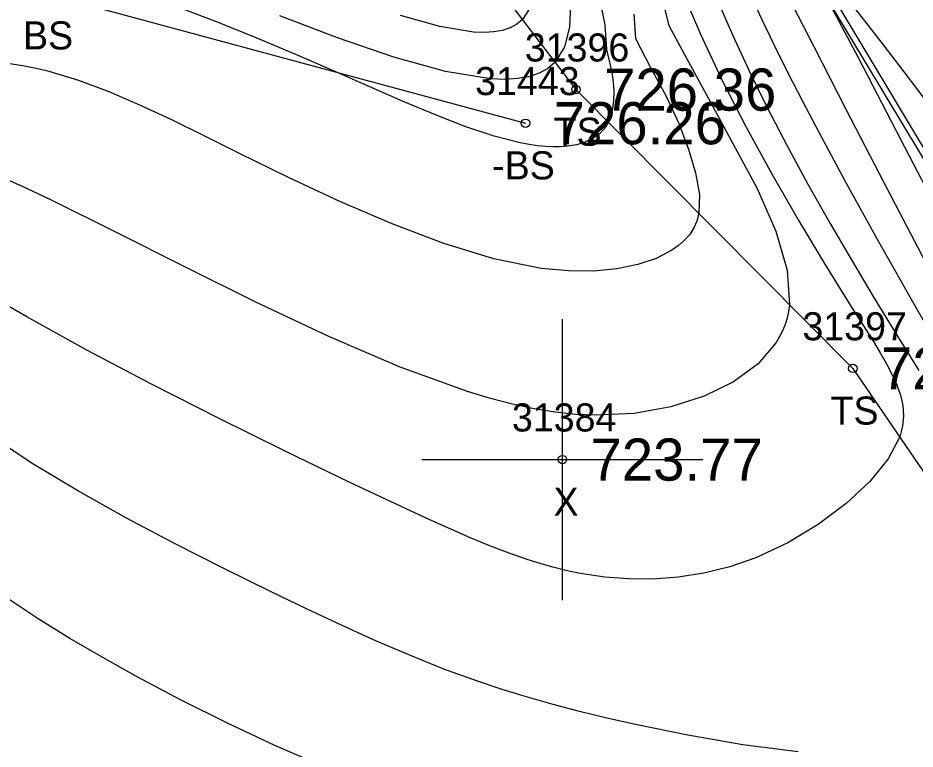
# Model space of a CAD drawing. Extents: x 1376587 to 1378239, y 1000335 to 1003031.
# Drawn here: x 1377056.19 to 1377088.12, y 1002057.79 to 1002083.81 of the extents above; entities that cross this region are included whole.
import ezdxf

# ---------------------------------------------------------------- set-up
doc = ezdxf.new("R2010")
doc.units = 0
for name, color, linetype in [('RD_DTM_BkLn2', 7, 'Continuous'), ('RD_DTM_BkLn_txCode', 7, 'Continuous'), ('RD_DTM_Major1', 7, 'Continuous'), ('RD_DTM_Minor1', 7, 'Continuous'), ('RD_EX_H2O', 7, 'Continuous'), ('RD_EX_Misc', 7, 'Continuous'), ('RD_EX_Misc_txCode', 7, 'Continuous'), ('RD_EX_TX_Misc_ELEV', 7, 'Continuous'), ('RD_SMD_Locator', 7, 'Continuous')]:
    doc.layers.add(name, color=color, linetype=linetype)

msp = doc.modelspace()

# ---------------------------------------------------------------- linework, layer by layer
at = {"layer": 'RD_DTM_BkLn2'}
for points in [[(1376931.277, 1002334.72), (1376930.538, 1002327.778), (1376948.096, 1002284.738), (1376977.707, 1002235.156), (1376998.585, 1002198.065), (1377023.427, 1002151.701), (1377053.922, 1002110.488), (1377069.919, 1002089.279), (1377076.048, 1002081.264), (1377085.906, 1002071.338), (1377113.825, 1002030.519), (1377124.485, 1002013.092), (1377135.759, 1001990.148)], [(1376935.374, 1002334.231), (1376953.076, 1002295.685), (1376977.004, 1002261.504), (1376998.814, 1002228.831), (1377019.729, 1002192.044), (1377041.392, 1002156.493), (1377062.715, 1002120.197), (1377083.309, 1002087.295), (1377105.033, 1002051.213), (1377126.385, 1002017.412), (1377141.025, 1001985.591), (1377143.73, 1001977.344), (1377160.135, 1001942.462), (1377172.58, 1001925.323), (1377184.431, 1001906.97)], [(1376913.098, 1002240.931), (1376931.705, 1002209.803), (1376942.212, 1002154.179), (1376957.8, 1002131.633), (1376979.434, 1002121.337), (1377012.712, 1002093.32), (1377057.146, 1002084.693), (1377074.255, 1002080.067)]]:
    msp.add_lwpolyline(points, dxfattribs=at)
at = {"layer": 'RD_DTM_Major1'}
for points in [[(1377083.783, 1002084.228), (1377084.133, 1002083.537), (1377084.511, 1002082.796), (1377085.668, 1002080.547), (1377087.012, 1002077.955), (1377088.505, 1002075.092)], [(1377078.113, 1002083.947), (1377078.169, 1002083.081), (1377078.703, 1002082.049), (1377079.256, 1002081.031), (1377079.713, 1002080.054), (1377080.053, 1002079.145), (1377080.31, 1002078.297), (1377080.447, 1002077.528), (1377080.426, 1002076.856), (1377080.355, 1002076.585), (1377080.245, 1002076.337), (1377080.099, 1002076.11), (1377079.918, 1002075.903), (1377079.703, 1002075.714), (1377079.458, 1002075.542), (1377078.904, 1002075.255), (1377078.251, 1002075.032), (1377077.507, 1002074.879), (1377076.68, 1002074.802), (1377075.779, 1002074.807), (1377074.812, 1002074.901), (1377073.132, 1002075.244), (1377071.348, 1002075.787), (1377069.505, 1002076.481), (1377067.647, 1002077.278), (1377065.821, 1002078.13), (1377064.07, 1002078.987), (1377062.838, 1002079.602), (1377061.661, 1002080.182), (1377060.53, 1002080.714), (1377059.432, 1002081.187), (1377058.357, 1002081.589), (1377057.294, 1002081.908), (1377056.83, 1002082.017), (1377056.363, 1002082.108), (1377055.891, 1002082.179)]]:
    msp.add_lwpolyline(points, dxfattribs=at)
at = {"layer": 'RD_DTM_Minor1'}
for points in [[(1377088.485, 1002080.914), (1377087.732, 1002081.901), (1377086.997, 1002082.857), (1377086.333, 1002083.713), (1377085.71, 1002084.506), (1377085.151, 1002085.207), (1377084.677, 1002085.785), (1377084.31, 1002086.212), (1377084.073, 1002086.457), (1377084.014, 1002086.5), (1377083.985, 1002086.502), (1377083.984, 1002086.462), (1377084.01, 1002086.381), (1377084.063, 1002086.26), (1377084.141, 1002086.098), (1377084.227, 1002085.929), (1377084.33, 1002085.73), (1377084.451, 1002085.5), (1377084.746, 1002084.947), (1377084.919, 1002084.621), (1377086.089, 1002082.401), (1377087.616, 1002079.479), (1377089.385, 1002076.079)], [(1377082.273, 1002084.614), (1377082.67, 1002083.758), (1377083.106, 1002082.851), (1377083.585, 1002081.886), (1377084.113, 1002080.855), (1377084.692, 1002079.751), (1377085.671, 1002077.93), (1377086.77, 1002075.94), (1377087.98, 1002073.798), (1377089.292, 1002071.522)], [(1377079.146, 1002084.385), (1377079.353, 1002083.545), (1377079.913, 1002082.514), (1377080.765, 1002080.943), (1377081.629, 1002079.349), (1377082.505, 1002077.739), (1377083.166, 1002076.225), (1377083.564, 1002074.839), (1377083.648, 1002073.612), (1377083.615, 1002073.365), (1377083.564, 1002073.128), (1377083.493, 1002072.9), (1377083.405, 1002072.681), (1377083.3, 1002072.469), (1377083.177, 1002072.264), (1377082.53, 1002071.507), (1377081.662, 1002070.864), (1377080.612, 1002070.347), (1377079.421, 1002069.967), (1377078.126, 1002069.737), (1377076.767, 1002069.668), (1377076.042, 1002069.699), (1377075.307, 1002069.777), (1377074.557, 1002069.898), (1377073.791, 1002070.062), (1377073.004, 1002070.267), (1377072.192, 1002070.512), (1377069.789, 1002071.386), (1377067.25, 1002072.476), (1377064.659, 1002073.697), (1377062.099, 1002074.967), (1377059.652, 1002076.202), (1377057.402, 1002077.319), (1377056.498, 1002077.748), (1377055.635, 1002078.132)], [(1377076.893, 1002084.505), (1377077.075, 1002083.575), (1377077.131, 1002082.694), (1377077.331, 1002081.887), (1377077.379, 1002081.531), (1377077.393, 1002081.194), (1377077.387, 1002080.881), (1377077.356, 1002080.594), (1377077.297, 1002080.333), (1377077.205, 1002080.099), (1377077.059, 1002079.871), (1377076.871, 1002079.677), (1377076.643, 1002079.518), (1377076.377, 1002079.394), (1377076.077, 1002079.303), (1377075.746, 1002079.246), (1377075.5, 1002079.225), (1377075.24, 1002079.221), (1377074.967, 1002079.233), (1377074.681, 1002079.26), (1377074.381, 1002079.304), (1377074.068, 1002079.363), (1377073.142, 1002079.604), (1377072.13, 1002079.944), (1377071.046, 1002080.364), (1377069.904, 1002080.842), (1377068.718, 1002081.359), (1377067.501, 1002081.893), (1377066.08, 1002082.508), (1377064.666, 1002083.102), (1377063.287, 1002083.659), (1377061.975, 1002084.161)], [(1377075.861, 1002084.304), (1377075.823, 1002083.482), (1377075.643, 1002082.782), (1377075.304, 1002082.237), (1377075.046, 1002082.014), (1377074.737, 1002081.844), (1377074.377, 1002081.724), (1377073.969, 1002081.653), (1377073.513, 1002081.628), (1377073.011, 1002081.648), (1377071.411, 1002081.911), (1377069.564, 1002082.422), (1377067.564, 1002083.107), (1377065.503, 1002083.893)], [(1377081.111, 1002084.379), (1377081.628, 1002083.187), (1377082.212, 1002081.934), (1377082.857, 1002080.629), (1377083.557, 1002079.281), (1377084.305, 1002077.902), (1377085.096, 1002076.501), (1377085.852, 1002075.205), (1377086.634, 1002073.899), (1377087.436, 1002072.584), (1377088.255, 1002071.259)], [(1377080.127, 1002084.063), (1377080.482, 1002083.232), (1377081.243, 1002081.614), (1377082.107, 1002079.932), (1377083.034, 1002078.241), (1377083.982, 1002076.595), (1377084.91, 1002075.048), (1377085.777, 1002073.654), (1377086.368, 1002072.725), (1377086.635, 1002072.299), (1377086.88, 1002071.894), (1377087.1, 1002071.507), (1377087.293, 1002071.137), (1377087.467, 1002070.755), (1377087.599, 1002070.384), (1377087.683, 1002070.018), (1377087.712, 1002069.652), (1377087.678, 1002069.28), (1377087.575, 1002068.898), (1377087.164, 1002068.118), (1377086.511, 1002067.315), (1377085.665, 1002066.526), (1377084.675, 1002065.786), (1377083.589, 1002065.132), (1377082.456, 1002064.599), (1377081.524, 1002064.274), (1377080.599, 1002064.045), (1377079.687, 1002063.904), (1377078.792, 1002063.84), (1377077.921, 1002063.846), (1377077.078, 1002063.912), (1377076.606, 1002063.973), (1377076.143, 1002064.052), (1377075.684, 1002064.147), (1377075.228, 1002064.259), (1377074.771, 1002064.388), (1377074.31, 1002064.533), (1377073.669, 1002064.757), (1377073.008, 1002065.012), (1377072.319, 1002065.297), (1377071.594, 1002065.613), (1377070.828, 1002065.96), (1377070.011, 1002066.337), (1377067.954, 1002067.305), (1377065.694, 1002068.393), (1377063.325, 1002069.563), (1377060.942, 1002070.775), (1377058.639, 1002071.991), (1377056.509, 1002073.171), (1377055.392, 1002073.817)], [(1377074.409, 1002084.159), (1377074.143, 1002083.755), (1377073.945, 1002083.589), (1377073.709, 1002083.461), (1377073.436, 1002083.371), (1377073.127, 1002083.317), (1377072.784, 1002083.297), (1377072.406, 1002083.311), (1377071.203, 1002083.507), (1377069.802, 1002083.901)], [(1377083.962, 1002057.684), (1377081.985, 1002057.939), (1377080.033, 1002058.277), (1377078.166, 1002058.661), (1377077.149, 1002058.891), (1377076.174, 1002059.127), (1377075.234, 1002059.373), (1377074.32, 1002059.631), (1377073.426, 1002059.906), (1377072.545, 1002060.2), (1377071.351, 1002060.636), (1377070.157, 1002061.114), (1377068.953, 1002061.63), (1377067.732, 1002062.182), (1377066.483, 1002062.769), (1377065.197, 1002063.389), (1377063.51, 1002064.218), (1377061.783, 1002065.094), (1377060.049, 1002066.011), (1377058.341, 1002066.967), (1377056.693, 1002067.959), (1377055.136, 1002068.983)], [(1377067.06, 1002057.164), (1377065.331, 1002057.916), (1377063.642, 1002058.71), (1377061.999, 1002059.533), (1377060.407, 1002060.376), (1377059.205, 1002061.042), (1377058.038, 1002061.722), (1377056.906, 1002062.423), (1377055.808, 1002063.155)]]:
    msp.add_lwpolyline(points, dxfattribs=at)
at = {"layer": 'RD_EX_H2O'}
msp.add_lwpolyline([(1377136.384, 1001999.335), (1377126.385, 1002017.412), (1377116.954, 1002033.408), (1377090.35, 1002075.98), (1377065.423, 1002117.585), (1377038.304, 1002163.028), (1377017.874, 1002196.373), (1376989.721, 1002244.928), (1376963.62, 1002288.233), (1376935.748, 1002334.332)], dxfattribs=at)
at = {"layer": 'RD_EX_Misc'}
for p, q in [((1377075.566, 1002063.093), (1377075.566, 1002073.093)), ((1377070.566, 1002068.093), (1377080.566, 1002068.093))]:
    msp.add_line(p, q, dxfattribs=at)
at = {"layer": 'RD_SMD_Locator'}
for centre in [(1377076.048, 1002081.264), (1377074.255, 1002080.067), (1377085.906, 1002071.338), (1377075.566, 1002068.093)]:
    msp.add_circle(centre, 0.15, dxfattribs=at)

# ---------------------------------------------------------------- texts
at = {"layer": 'RD_DTM_BkLn_txCode'}
for s, p in [('BS', (1377056.366, 1002082.693)), ('31396', (1377074.229, 1002082.264)), ('31443', (1377072.46, 1002081.067)), ('TS', (1377075.253, 1002079.264)), ('-BS', (1377073.066, 1002078.067)), ('31397', (1377084.111, 1002072.338)), ('TS', (1377085.111, 1002069.338))]:
    msp.add_text(s, height=1, dxfattribs=at).set_placement(p)
at = {"layer": 'RD_EX_Misc_txCode'}
for s, p in [('31384', (1377073.771, 1002069.093)), ('X', (1377075.251, 1002066.093))]:
    msp.add_text(s, height=1, dxfattribs=at).set_placement(p)
at = {"layer": 'RD_EX_TX_Misc_ELEV'}
for s, p in [('726.36', (1377077.048, 1002080.514)), ('726.26', (1377075.255, 1002079.317)), ('723.30', (1377086.906, 1002070.588)), ('723.77', (1377076.566, 1002067.343))]:
    msp.add_text(s, height=1.5, dxfattribs=at).set_placement(p)

doc.saveas('drawing.dxf')
